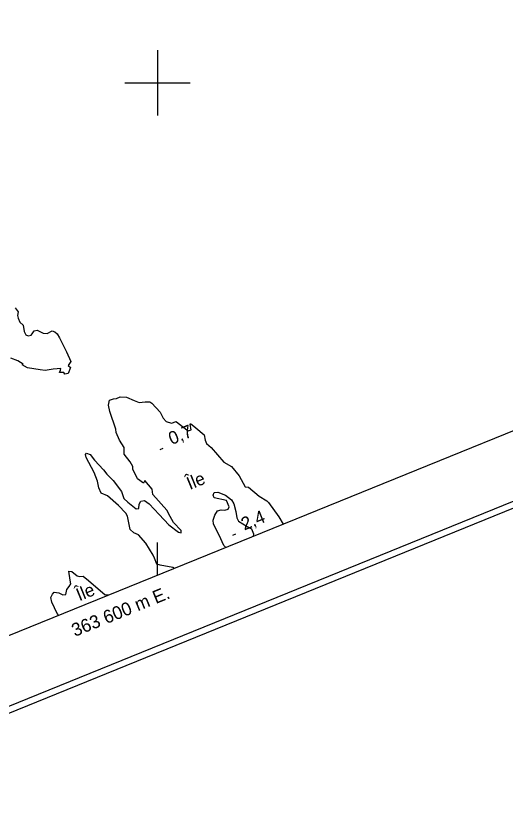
# Model space of a CAD drawing. Extents: x 362852 to 366875, y 5563573 to 5566479.
# Drawn here: x 363556.7 to 363706.7, y 5563573.2 to 5563820.4 of the extents above; entities that cross this region are included whole.
import ezdxf

# ---------------------------------------------------------------- set-up
doc = ezdxf.new("R2010")
doc.units = 0
for name, color, linetype in [('Niveau 2', 7, 'Continuous'), ('Niveau 3', 7, 'Continuous'), ('Niveau 4', 7, 'Continuous'), ('Niveau 60', 7, 'Continuous'), ('Niveau 61', 7, 'Continuous'), ('Niveau 8', 7, 'Continuous')]:
    doc.layers.add(name, color=color, linetype=linetype)

msp = doc.modelspace()

# ---------------------------------------------------------------- linework, layer by layer
at = {"layer": 'Niveau 2'}
msp.add_lwpolyline([(363620.88, 5563657.75), (363620.35, 5563658.38), (363618.83, 5563661.56), (363617.11, 5563664.91), (363617.03, 5563666.13), (363617.6, 5563667.63), (363618.41, 5563668.97), (363619.45, 5563669.34), (363620.65, 5563669.16), (363621.63, 5563669.51), (363621.96, 5563670.21), (363621.1, 5563672.11), (363617.35, 5563672.98), (363617.04, 5563673.73), (363617.38, 5563674.56), (363618.5, 5563674.72), (363620.85, 5563673.76), (363622.62, 5563672.37), (363623.4, 5563671.13), (363623.99, 5563668.81), (363624.25, 5563666.85), (363624.81, 5563665.83), (363627.5, 5563664.2), (363628.82, 5563663.44), (363629.37, 5563661.98), (363629.31, 5563661.17)], dxfattribs=at)
at = {"layer": 'Niveau 3'}
for p, q in [((363600.81, 5563687.76), (363601.77, 5563688.15)), ((363623.07, 5563661.58), (363624.03, 5563661.97))]:
    msp.add_line(p, q, dxfattribs=at)
at = {"layer": 'Niveau 4'}
for points in [[(363556.44, 5563731.13), (363557.32, 5563729.93), (363557.17, 5563728.79), (363557.35, 5563727.93), (363557.84, 5563726.75), (363558.85, 5563725.85), (363559.16, 5563723.91), (363559.66, 5563722.87), (363560.37, 5563722.53), (363561.29, 5563722.73), (363561.66, 5563723.2), (363562.18, 5563724.05), (363563.1, 5563724.25), (363564.99, 5563723.35), (363566.17, 5563723.22), (363567.71, 5563724.05), (363568.52, 5563723.76), (363569.23, 5563723.12), (363569.98, 5563721.93), (363572.16, 5563717.63), (363573.47, 5563714.66), (363572.64, 5563713.5), (363573.33, 5563712.91), (363572.61, 5563711.03), (363571.58, 5563710.79), (363571.36, 5563711.32), (363569.98, 5563711.31), (363570.31, 5563712.02), (363570.4, 5563712.55), (363569.25, 5563712.45), (363568.05, 5563712.32), (363565.58, 5563711.91), (363564.02, 5563712.19), (363560.19, 5563712.78), (363558.51, 5563713.65), (363558.89, 5563713.93), (363557.27, 5563714.95), (363555.12, 5563715.74)], [(363605.17, 5563651.38), (363604.71, 5563651.65), (363600.79, 5563652.32), (363599.77, 5563652.65), (363599.12, 5563654.51), (363598.66, 5563655.45), (363596.46, 5563659.04), (363594.13, 5563661.59), (363592.75, 5563662.2), (363591.62, 5563663.23), (363590.85, 5563667.31), (363590.34, 5563668.22), (363588.08, 5563670.6), (363584.7, 5563673.58), (363582.71, 5563674.44), (363582.03, 5563676.04), (363581.67, 5563678.09), (363580.65, 5563680.67), (363578.15, 5563685.28), (363577.93, 5563686.25), (363578.27, 5563686.64), (363579.38, 5563686.23), (363580.69, 5563684.46), (363583.49, 5563681.55), (363584.49, 5563680.21), (363586.44, 5563678.27), (363588.94, 5563674.86), (363589.7, 5563672.73), (363590.87, 5563671.59), (363593.49, 5563669.55), (363594.3, 5563669.7), (363594.39, 5563670.99), (363594.94, 5563671.92), (363595.99, 5563672.11), (363597.41, 5563671.13), (363600.54, 5563667.86), (363603.5, 5563664.71), (363606.41, 5563662.42), (363607.28, 5563662.28), (363607.23, 5563663.01), (363604.9, 5563665.42), (363603.9, 5563667.2), (363602.81, 5563669.19), (363598.53, 5563673.99), (363598.41, 5563675.64), (363596.11, 5563678.25), (363595.7, 5563677.45), (363593.87, 5563678.82), (363592.45, 5563681.74), (363592.4, 5563682.6), (363591.62, 5563684.03), (363589.75, 5563686.38), (363589.78, 5563688.41), (363588.39, 5563690.65), (363587.35, 5563692.98), (363587.24, 5563694), (363585.36, 5563699.37), (363585.03, 5563701.36), (363585.28, 5563702.85), (363586.5, 5563703.24), (363587.39, 5563703.36), (363588.59, 5563703.93), (363590.53, 5563703.81), (363592.85, 5563702.77), (363594.42, 5563702.17), (363596.17, 5563702.35), (363597.66, 5563702.4), (363598.3, 5563701.92), (363600.82, 5563699.21), (363601.73, 5563697.33), (363602.68, 5563696.28), (363604.31, 5563695.84), (363605.69, 5563696.29), (363606.28, 5563695.79), (363609.37, 5563693.51), (363610.32, 5563693.78), (363609.96, 5563695.39), (363610.14, 5563695.72), (363611.74, 5563694.44), (363614.32, 5563692.2), (363614.55, 5563690.6), (363615.03, 5563689.6), (363616.43, 5563688.37), (363620.33, 5563683.86), (363622.66, 5563682.51), (363624.96, 5563679.71), (363626.82, 5563676.34), (363627.87, 5563676.22), (363631.15, 5563673.51), (363633.52, 5563672.06), (363633.95, 5563671.49), (363637.11, 5563667.1), (363638.47, 5563664.91), (363638.48, 5563664.9)], [(363569.73, 5563636.99), (363569.24, 5563637.54), (363567.63, 5563641.07), (363567.38, 5563642.42), (363567.82, 5563643.48), (363568.32, 5563644.07), (363569.74, 5563643.84), (363570.99, 5563643.24), (363571.94, 5563643.39), (363572.24, 5563644.9), (363572.91, 5563645.87), (363573.47, 5563646.61), (363573.24, 5563647.77), (363572.85, 5563650.49), (363573.77, 5563650.38), (363575.4, 5563649.06), (363576.09, 5563648.91), (363577.26, 5563648.96), (363578.83, 5563647.61), (363584, 5563643.25), (363585.25, 5563643.4), (363585.39, 5563643.35)]]:
    msp.add_lwpolyline(points, dxfattribs=at)
at = {"layer": 'Niveau 60'}
for points in [[(363470.95, 5563573.17), (366875.21, 5564954.96), (366256.48, 5566479.3), (362852.22, 5565097.5), (363470.95, 5563573.17)], [(363472.05, 5563575.77), (366872.61, 5564956.04), (366255.38, 5566476.69), (362854.83, 5565096.41), (363472.05, 5563575.77)], [(362880.89, 5565085.4), (365762.56, 5566255.07), (366364.73, 5564771.5), (366364.73, 5564771.5), (363483.08, 5563601.82), (362880.89, 5565085.4)]]:
    msp.add_lwpolyline(points, dxfattribs=at)
at = {"layer": 'Niveau 61'}
for p, q in [((363600, 5563810), (363600, 5563790)), ((363590, 5563800), (363610, 5563800))]:
    msp.add_line(p, q, dxfattribs=at)
msp.add_lwpolyline([(363600, 5563649.3), (363600, 5563659.3)], dxfattribs=at)

# ---------------------------------------------------------------- texts
at = {"layer": 'Niveau 3'}
for s, p in [('0,7  ', (363604.32, 5563689.12)), ('2,4  ', (363626.58, 5563662.94))]:
    msp.add_text(s, height=3.93, rotation=22.09, dxfattribs=at).set_placement(p)
at = {"layer": 'Niveau 61'}
msp.add_text('363 600 m E.', height=4, rotation=22.0922, dxfattribs=at).set_placement((363574.68, 5563630.38))
at = {"layer": 'Niveau 8'}
for p in [(363609.88, 5563675.35), (363576.05, 5563641.27)]:
    msp.add_text('Île', height=3.93, rotation=22.09, dxfattribs=at).set_placement(p)

doc.saveas('drawing.dxf')
